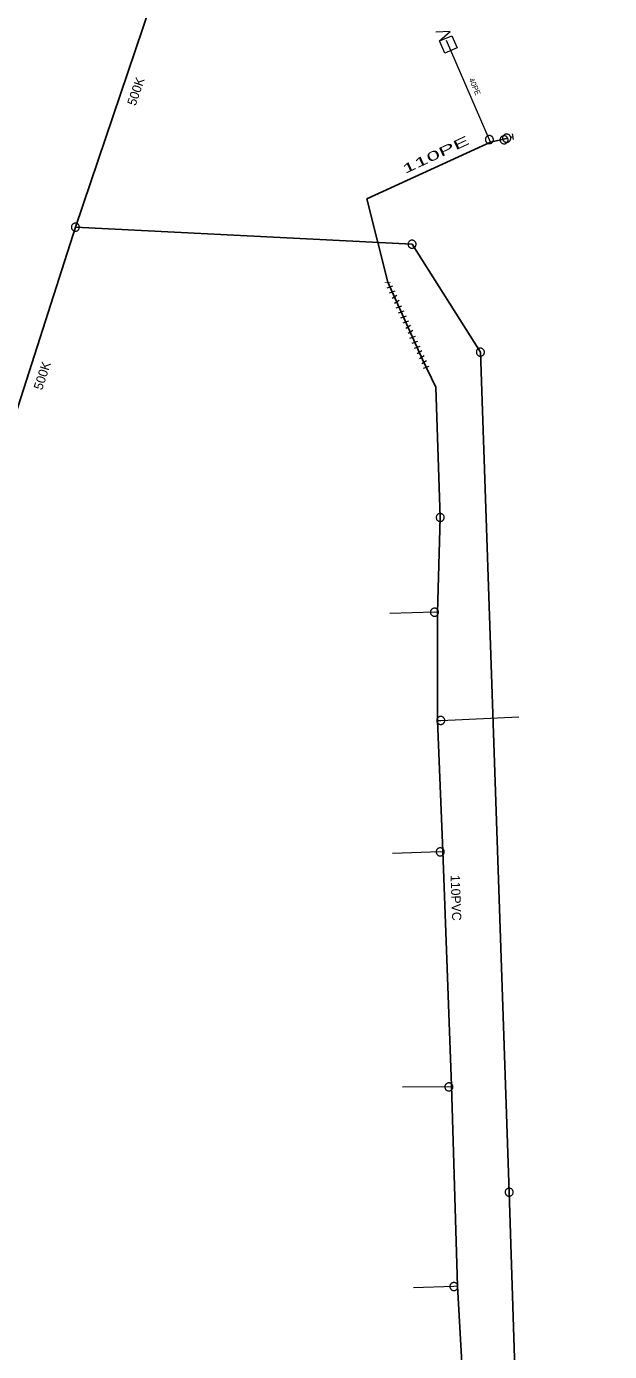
# Model space of a CAD drawing. Extents: x -741806 to -738704, y -1059275 to -1055387.
# Drawn here: x -740162.5 to -740099.1, y -1056238.7 to -1056094.6 of the extents above; entities that cross this region are included whole.
import ezdxf

# ---------------------------------------------------------------- set-up
doc = ezdxf.new("R2010")
doc.units = 0
doc.header["$LTSCALE"] = 0.4
doc.linetypes.add('DOTTED', pattern=[1.5, 0.3, -1.2])
for name, color, linetype, lineweight in [('2', 7, 'Continuous', 25), ('21', 7, 'Continuous', 13), ('3', 7, 'Continuous', 13), ('31', 7, 'DOTTED', 140), ('50', 7, 'Continuous', 13), ('51', 7, 'Continuous', 13), ('52', 7, 'Continuous', 25), ('60', 7, 'Continuous', 13)]:
    doc.layers.add(name, color=color, linetype=linetype, lineweight=lineweight)
for name, color, linetype in [('5', 7, 'Continuous'), ('53', 7, 'Continuous'), ('54', 7, 'Continuous')]:
    doc.layers.add(name, color=color, linetype=linetype)

msp = doc.modelspace()

# ---------------------------------------------------------------- linework, layer by layer
at = {"layer": '2'}
for points in [[(-740157.149, -1056116.429), (-740146.539, -1056085.09), (-740143.625, -1056079.46)], [(-740156.993, -1056330.193), (-740165.539, -1056330.419), (-740167.3, -1056291.23), (-740170.26, -1056230.22), (-740173.28, -1056163.31), (-740166.94, -1056146.97), (-740157.149, -1056116.429)], [(-740099.07, -1056432.06), (-740101.93, -1056390.31), (-740103.739, -1056351.24), (-740105.85, -1056312.19), (-740108.35, -1056272.19), (-740109.98, -1056221.389), (-740113.109, -1056130.02), (-740120.539, -1056118.28), (-740157.149, -1056116.429)]]:
    msp.add_lwpolyline(points, dxfattribs=at)
at = {"layer": '21'}
msp.add_line((-740112.02, -1056107.179), (-740116.78, -1056096.139), dxfattribs=at)
for points in [[(-740117.754, -1056158.344), (-740118.1, -1056158.304), (-740122.967, -1056158.453)], [(-740117.756, -1056170.081), (-740117.419, -1056170.081), (-740108.91, -1056169.666)], [(-740117.179, -1056184.39), (-740117.478, -1056184.369), (-740122.662, -1056184.538)], [(-740116.229, -1056209.962), (-740116.539, -1056209.939), (-740121.579, -1056209.977)], [(-740115.581, -1056231.605), (-740115.986, -1056231.646), (-740120.394, -1056231.794)]]:
    msp.add_lwpolyline(points, dxfattribs=at)
at = {"layer": '3'}
for points in [[(-740157.014, -1056116.012), (-740157.058, -1056116.001), (-740157.103, -1056115.994), (-740157.15, -1056115.991), (-740157.194, -1056115.994), (-740157.24, -1056116.001), (-740157.285, -1056116.013), (-740157.327, -1056116.03), (-740157.368, -1056116.05), (-740157.406, -1056116.076), (-740157.441, -1056116.105), (-740157.474, -1056116.137), (-740157.503, -1056116.173), (-740157.527, -1056116.212), (-740157.548, -1056116.252), (-740157.564, -1056116.295), (-740157.576, -1056116.34), (-740157.582, -1056116.385), (-740157.585, -1056116.43), (-740157.582, -1056116.476), (-740157.575, -1056116.522), (-740157.563, -1056116.566), (-740157.547, -1056116.608), (-740157.525, -1056116.649), (-740157.501, -1056116.687), (-740157.471, -1056116.723), (-740157.438, -1056116.755), (-740157.404, -1056116.784), (-740157.364, -1056116.809), (-740157.324, -1056116.829), (-740157.28, -1056116.845), (-740157.237, -1056116.857), (-740157.192, -1056116.864), (-740157.146, -1056116.866), (-740157.099, -1056116.863), (-740157.055, -1056116.856), (-740157.01, -1056116.845), (-740156.968, -1056116.828), (-740156.927, -1056116.806), (-740156.889, -1056116.781), (-740156.854, -1056116.753), (-740156.821, -1056116.72), (-740156.792, -1056116.685), (-740156.767, -1056116.646), (-740156.747, -1056116.606), (-740156.731, -1056116.562), (-740156.719, -1056116.518), (-740156.712, -1056116.473), (-740156.71, -1056116.427), (-740156.713, -1056116.381), (-740156.72, -1056116.336), (-740156.732, -1056116.292), (-740156.748, -1056116.249), (-740156.77, -1056116.209), (-740156.794, -1056116.17), (-740156.824, -1056116.135), (-740156.856, -1056116.102), (-740156.892, -1056116.074), (-740156.931, -1056116.049), (-740156.971, -1056116.028), (-740157.013, -1056116.012)], [(-740120.772, -1056117.909), (-740120.809, -1056117.936), (-740120.843, -1056117.966), (-740120.875, -1056118), (-740120.902, -1056118.036), (-740120.925, -1056118.076), (-740120.945, -1056118.118), (-740120.959, -1056118.161), (-740120.969, -1056118.205), (-740120.974, -1056118.251), (-740120.975, -1056118.296), (-740120.97, -1056118.342), (-740120.962, -1056118.388), (-740120.948, -1056118.431), (-740120.93, -1056118.473), (-740120.907, -1056118.513), (-740120.881, -1056118.551), (-740120.85, -1056118.584), (-740120.817, -1056118.616), (-740120.78, -1056118.643), (-740120.74, -1056118.666), (-740120.699, -1056118.685), (-740120.657, -1056118.7), (-740120.611, -1056118.71), (-740120.566, -1056118.716), (-740120.52, -1056118.716), (-740120.474, -1056118.711), (-740120.43, -1056118.703), (-740120.385, -1056118.689), (-740120.343, -1056118.671), (-740120.304, -1056118.648), (-740120.267, -1056118.622), (-740120.232, -1056118.592), (-740120.201, -1056118.558), (-740120.173, -1056118.521), (-740120.15, -1056118.482), (-740120.131, -1056118.44), (-740120.117, -1056118.397), (-740120.106, -1056118.352), (-740120.102, -1056118.307), (-740120.101, -1056118.262), (-740120.105, -1056118.216), (-740120.114, -1056118.17), (-740120.127, -1056118.127), (-740120.145, -1056118.085), (-740120.168, -1056118.045), (-740120.194, -1056118.007), (-740120.224, -1056117.973), (-740120.258, -1056117.942), (-740120.295, -1056117.915), (-740120.335, -1056117.891), (-740120.376, -1056117.873), (-740120.419, -1056117.857), (-740120.464, -1056117.848), (-740120.509, -1056117.842), (-740120.556, -1056117.842), (-740120.602, -1056117.846), (-740120.646, -1056117.855), (-740120.69, -1056117.869), (-740120.732, -1056117.887), (-740120.771, -1056117.909)], [(-740113.123, -1056129.582), (-740113.168, -1056129.586), (-740113.213, -1056129.595), (-740113.257, -1056129.608), (-740113.299, -1056129.626), (-740113.339, -1056129.648), (-740113.377, -1056129.674), (-740113.411, -1056129.705), (-740113.443, -1056129.738), (-740113.47, -1056129.775), (-740113.493, -1056129.814), (-740113.513, -1056129.855), (-740113.528, -1056129.899), (-740113.538, -1056129.943), (-740113.544, -1056129.988), (-740113.545, -1056130.034), (-740113.541, -1056130.08), (-740113.532, -1056130.125), (-740113.519, -1056130.169), (-740113.501, -1056130.211), (-740113.478, -1056130.251), (-740113.452, -1056130.288), (-740113.423, -1056130.322), (-740113.389, -1056130.354), (-740113.353, -1056130.382), (-740113.313, -1056130.406), (-740113.271, -1056130.424), (-740113.229, -1056130.44), (-740113.183, -1056130.45), (-740113.138, -1056130.456), (-740113.092, -1056130.456), (-740113.047, -1056130.453), (-740113.002, -1056130.444), (-740112.958, -1056130.431), (-740112.915, -1056130.412), (-740112.876, -1056130.391), (-740112.838, -1056130.364), (-740112.804, -1056130.334), (-740112.772, -1056130.3), (-740112.745, -1056130.264), (-740112.722, -1056130.225), (-740112.702, -1056130.184), (-740112.687, -1056130.14), (-740112.676, -1056130.096), (-740112.671, -1056130.051), (-740112.67, -1056130.004), (-740112.674, -1056129.959), (-740112.682, -1056129.914), (-740112.696, -1056129.87), (-740112.714, -1056129.828), (-740112.737, -1056129.788), (-740112.763, -1056129.751), (-740112.792, -1056129.715), (-740112.826, -1056129.685), (-740112.862, -1056129.657), (-740112.902, -1056129.633), (-740112.944, -1056129.614), (-740112.986, -1056129.599), (-740113.032, -1056129.589), (-740113.077, -1056129.583), (-740113.122, -1056129.582)], [(-740109.993, -1056220.951), (-740110.038, -1056220.955), (-740110.083, -1056220.964), (-740110.127, -1056220.977), (-740110.169, -1056220.994), (-740110.209, -1056221.017), (-740110.247, -1056221.043), (-740110.281, -1056221.073), (-740110.313, -1056221.106), (-740110.34, -1056221.143), (-740110.364, -1056221.182), (-740110.384, -1056221.223), (-740110.399, -1056221.267), (-740110.409, -1056221.311), (-740110.415, -1056221.356), (-740110.416, -1056221.402), (-740110.412, -1056221.448), (-740110.403, -1056221.493), (-740110.39, -1056221.537), (-740110.372, -1056221.579), (-740110.35, -1056221.619), (-740110.324, -1056221.657), (-740110.294, -1056221.691), (-740110.26, -1056221.723), (-740110.225, -1056221.751), (-740110.185, -1056221.774), (-740110.143, -1056221.793), (-740110.101, -1056221.809), (-740110.055, -1056221.819), (-740110.01, -1056221.825), (-740109.964, -1056221.825), (-740109.919, -1056221.822), (-740109.874, -1056221.813), (-740109.83, -1056221.8), (-740109.787, -1056221.782), (-740109.748, -1056221.76), (-740109.71, -1056221.734), (-740109.676, -1056221.704), (-740109.644, -1056221.67), (-740109.617, -1056221.634), (-740109.593, -1056221.595), (-740109.573, -1056221.554), (-740109.558, -1056221.51), (-740109.547, -1056221.466), (-740109.542, -1056221.42), (-740109.541, -1056221.374), (-740109.545, -1056221.329), (-740109.553, -1056221.284), (-740109.567, -1056221.24), (-740109.585, -1056221.198), (-740109.607, -1056221.157), (-740109.633, -1056221.12), (-740109.663, -1056221.085), (-740109.697, -1056221.054), (-740109.732, -1056221.026), (-740109.772, -1056221.003), (-740109.814, -1056220.983), (-740109.856, -1056220.968), (-740109.902, -1056220.958), (-740109.947, -1056220.952), (-740109.992, -1056220.951)]]:
    msp.add_lwpolyline(points, dxfattribs=at)
at = {"layer": '31'}
msp.add_line((-740118.956, -1056131.724), (-740123.166, -1056122.419), dxfattribs=at)
at = {"layer": '50'}
for p in [(-740109.815, -1056106.637), (-740109.64, -1056106.279), (-740109.496, -1056106.881)]:
    msp.add_line(p, (-740109.569, -1056106.578), dxfattribs=at)
msp.add_lwpolyline([(-740110.151, -1056107.18), (-740110.104, -1056107.167), (-740110.062, -1056107.15), (-740110.019, -1056107.126), (-740109.981, -1056107.102), (-740109.944, -1056107.073), (-740109.912, -1056107.038), (-740109.885, -1056106.999), (-740109.857, -1056106.96), (-740109.836, -1056106.917), (-740109.822, -1056106.871), (-740109.81, -1056106.826), (-740109.802, -1056106.781), (-740109.804, -1056106.734), (-740109.806, -1056106.686), (-740109.814, -1056106.641), (-740109.827, -1056106.598), (-740109.842, -1056106.552), (-740109.867, -1056106.51), (-740109.894, -1056106.473), (-740109.924, -1056106.434), (-740109.957, -1056106.403), (-740109.995, -1056106.373), (-740110.036, -1056106.349), (-740110.077, -1056106.329), (-740110.121, -1056106.312), (-740110.166, -1056106.301), (-740110.213, -1056106.295), (-740110.261, -1056106.291), (-740110.307, -1056106.298), (-740110.353, -1056106.304), (-740110.4, -1056106.317), (-740110.445, -1056106.335), (-740110.484, -1056106.356), (-740110.525, -1056106.383), (-740110.559, -1056106.415), (-740110.593, -1056106.446), (-740110.62, -1056106.486), (-740110.646, -1056106.524), (-740110.667, -1056106.568), (-740110.683, -1056106.611), (-740110.694, -1056106.66), (-740110.699, -1056106.704), (-740110.703, -1056106.75), (-740110.699, -1056106.8), (-740110.691, -1056106.846), (-740110.677, -1056106.891), (-740110.659, -1056106.932), (-740110.637, -1056106.974), (-740110.611, -1056107.014), (-740110.579, -1056107.051), (-740110.547, -1056107.083), (-740110.509, -1056107.112), (-740110.47, -1056107.137), (-740110.428, -1056107.157), (-740110.383, -1056107.171), (-740110.337, -1056107.187), (-740110.291, -1056107.192), (-740110.243, -1056107.192), (-740110.197, -1056107.19)], close=True, dxfattribs=at)
at = {"layer": '51'}
for points in [[(-740112.305, -1056106.498), (-740112.346, -1056106.518), (-740112.384, -1056106.542), (-740112.421, -1056106.571), (-740112.453, -1056106.602), (-740112.482, -1056106.638), (-740112.508, -1056106.676), (-740112.529, -1056106.716), (-740112.546, -1056106.759), (-740112.558, -1056106.803), (-740112.566, -1056106.848), (-740112.569, -1056106.894), (-740112.567, -1056106.94), (-740112.561, -1056106.985), (-740112.55, -1056107.029), (-740112.533, -1056107.072), (-740112.513, -1056107.114), (-740112.489, -1056107.152), (-740112.461, -1056107.188), (-740112.428, -1056107.221), (-740112.392, -1056107.25), (-740112.354, -1056107.275), (-740112.314, -1056107.297), (-740112.272, -1056107.313), (-740112.228, -1056107.326), (-740112.182, -1056107.334), (-740112.136, -1056107.337), (-740112.091, -1056107.335), (-740112.045, -1056107.328), (-740112.001, -1056107.317), (-740111.958, -1056107.301), (-740111.918, -1056107.281), (-740111.879, -1056107.256), (-740111.842, -1056107.227), (-740111.81, -1056107.196), (-740111.781, -1056107.161), (-740111.755, -1056107.122), (-740111.734, -1056107.082), (-740111.717, -1056107.039), (-740111.705, -1056106.995), (-740111.697, -1056106.95), (-740111.694, -1056106.904), (-740111.696, -1056106.858), (-740111.703, -1056106.813), (-740111.713, -1056106.769), (-740111.73, -1056106.726), (-740111.75, -1056106.684), (-740111.775, -1056106.646), (-740111.803, -1056106.61), (-740111.835, -1056106.577), (-740111.871, -1056106.548), (-740111.909, -1056106.523), (-740111.949, -1056106.501), (-740111.992, -1056106.485), (-740112.035, -1056106.472), (-740112.081, -1056106.465), (-740112.127, -1056106.462), (-740112.172, -1056106.463), (-740112.218, -1056106.47), (-740112.262, -1056106.482), (-740112.304, -1056106.498)], [(-740110.106, -1056106.819), (-740110.119, -1056106.776), (-740110.136, -1056106.734), (-740110.158, -1056106.693), (-740110.184, -1056106.656), (-740110.214, -1056106.621), (-740110.247, -1056106.589), (-740110.283, -1056106.561), (-740110.322, -1056106.537), (-740110.364, -1056106.518), (-740110.406, -1056106.502), (-740110.451, -1056106.492), (-740110.497, -1056106.485), (-740110.543, -1056106.484), (-740110.588, -1056106.487), (-740110.633, -1056106.496), (-740110.677, -1056106.509), (-740110.72, -1056106.526), (-740110.76, -1056106.548), (-740110.797, -1056106.574), (-740110.832, -1056106.604), (-740110.863, -1056106.638), (-740110.892, -1056106.673), (-740110.915, -1056106.713), (-740110.935, -1056106.753), (-740110.951, -1056106.797), (-740110.962, -1056106.842), (-740110.967, -1056106.887), (-740110.969, -1056106.933), (-740110.965, -1056106.978), (-740110.957, -1056107.024), (-740110.944, -1056107.067), (-740110.926, -1056107.109), (-740110.904, -1056107.15), (-740110.879, -1056107.187), (-740110.849, -1056107.222), (-740110.816, -1056107.254), (-740110.779, -1056107.282), (-740110.74, -1056107.306), (-740110.699, -1056107.325), (-740110.656, -1056107.341), (-740110.611, -1056107.351), (-740110.566, -1056107.358), (-740110.52, -1056107.358), (-740110.475, -1056107.356), (-740110.429, -1056107.347), (-740110.385, -1056107.334), (-740110.343, -1056107.316), (-740110.303, -1056107.295), (-740110.265, -1056107.269), (-740110.23, -1056107.239), (-740110.199, -1056107.205), (-740110.171, -1056107.17), (-740110.147, -1056107.13), (-740110.127, -1056107.089), (-740110.112, -1056107.046), (-740110.101, -1056107.001), (-740110.095, -1056106.956), (-740110.094, -1056106.91), (-740110.098, -1056106.864), (-740110.106, -1056106.82)], [(-740117.467, -1056147.563), (-740117.512, -1056147.563), (-740117.558, -1056147.569), (-740117.603, -1056147.58), (-740117.645, -1056147.595), (-740117.687, -1056147.615), (-740117.727, -1056147.639), (-740117.762, -1056147.667), (-740117.796, -1056147.698), (-740117.825, -1056147.733), (-740117.851, -1056147.771), (-740117.873, -1056147.811), (-740117.891, -1056147.854), (-740117.904, -1056147.897), (-740117.913, -1056147.942), (-740117.916, -1056147.988), (-740117.915, -1056148.034), (-740117.909, -1056148.079), (-740117.898, -1056148.123), (-740117.883, -1056148.167), (-740117.863, -1056148.208), (-740117.839, -1056148.247), (-740117.812, -1056148.284), (-740117.78, -1056148.317), (-740117.745, -1056148.347), (-740117.707, -1056148.373), (-740117.667, -1056148.395), (-740117.625, -1056148.412), (-740117.58, -1056148.425), (-740117.536, -1056148.433), (-740117.49, -1056148.437), (-740117.445, -1056148.436), (-740117.399, -1056148.43), (-740117.354, -1056148.419), (-740117.312, -1056148.404), (-740117.27, -1056148.384), (-740117.23, -1056148.36), (-740117.195, -1056148.332), (-740117.161, -1056148.301), (-740117.132, -1056148.266), (-740117.106, -1056148.229), (-740117.084, -1056148.188), (-740117.066, -1056148.146), (-740117.054, -1056148.102), (-740117.044, -1056148.057), (-740117.041, -1056148.011), (-740117.042, -1056147.965), (-740117.049, -1056147.92), (-740117.059, -1056147.876), (-740117.074, -1056147.832), (-740117.094, -1056147.791), (-740117.118, -1056147.752), (-740117.145, -1056147.715), (-740117.177, -1056147.682), (-740117.212, -1056147.652), (-740117.25, -1056147.626), (-740117.29, -1056147.604), (-740117.332, -1056147.587), (-740117.377, -1056147.574), (-740117.421, -1056147.566), (-740117.466, -1056147.563)], [(-740118.534, -1056158.254), (-740118.537, -1056158.299), (-740118.535, -1056158.344), (-740118.528, -1056158.39), (-740118.517, -1056158.434), (-740118.501, -1056158.477), (-740118.48, -1056158.519), (-740118.455, -1056158.557), (-740118.427, -1056158.593), (-740118.394, -1056158.625), (-740118.36, -1056158.654), (-740118.321, -1056158.679), (-740118.28, -1056158.701), (-740118.238, -1056158.718), (-740118.194, -1056158.73), (-740118.149, -1056158.737), (-740118.103, -1056158.74), (-740118.057, -1056158.739), (-740118.012, -1056158.732), (-740117.967, -1056158.719), (-740117.924, -1056158.703), (-740117.884, -1056158.683), (-740117.845, -1056158.659), (-740117.809, -1056158.63), (-740117.777, -1056158.598), (-740117.747, -1056158.562), (-740117.722, -1056158.524), (-740117.701, -1056158.484), (-740117.684, -1056158.441), (-740117.672, -1056158.397), (-740117.664, -1056158.351), (-740117.662, -1056158.306), (-740117.664, -1056158.261), (-740117.671, -1056158.215), (-740117.682, -1056158.171), (-740117.698, -1056158.128), (-740117.719, -1056158.086), (-740117.744, -1056158.048), (-740117.772, -1056158.012), (-740117.804, -1056157.98), (-740117.839, -1056157.951), (-740117.878, -1056157.926), (-740117.918, -1056157.904), (-740117.961, -1056157.888), (-740118.005, -1056157.875), (-740118.05, -1056157.868), (-740118.096, -1056157.865), (-740118.142, -1056157.867), (-740118.187, -1056157.873), (-740118.231, -1056157.886), (-740118.274, -1056157.902), (-740118.315, -1056157.922), (-740118.354, -1056157.946), (-740118.389, -1056157.975), (-740118.422, -1056158.007), (-740118.451, -1056158.043), (-740118.477, -1056158.081), (-740118.498, -1056158.121), (-740118.515, -1056158.165), (-740118.527, -1056158.208), (-740118.534, -1056158.253)], [(-740116.982, -1056170.081), (-740116.983, -1056170.036), (-740116.991, -1056169.991), (-740117.003, -1056169.946), (-740117.019, -1056169.904), (-740117.04, -1056169.863), (-740117.065, -1056169.824), (-740117.094, -1056169.789), (-740117.126, -1056169.756), (-740117.162, -1056169.728), (-740117.2, -1056169.703), (-740117.241, -1056169.682), (-740117.284, -1056169.665), (-740117.328, -1056169.653), (-740117.373, -1056169.646), (-740117.419, -1056169.644), (-740117.465, -1056169.646), (-740117.51, -1056169.653), (-740117.554, -1056169.665), (-740117.597, -1056169.682), (-740117.638, -1056169.703), (-740117.676, -1056169.728), (-740117.712, -1056169.756), (-740117.744, -1056169.789), (-740117.773, -1056169.824), (-740117.798, -1056169.863), (-740117.819, -1056169.904), (-740117.835, -1056169.946), (-740117.847, -1056169.991), (-740117.854, -1056170.036), (-740117.857, -1056170.082), (-740117.854, -1056170.127), (-740117.847, -1056170.172), (-740117.835, -1056170.217), (-740117.819, -1056170.259), (-740117.798, -1056170.3), (-740117.773, -1056170.339), (-740117.744, -1056170.374), (-740117.712, -1056170.407), (-740117.676, -1056170.435), (-740117.638, -1056170.46), (-740117.597, -1056170.481), (-740117.554, -1056170.498), (-740117.51, -1056170.509), (-740117.465, -1056170.517), (-740117.419, -1056170.519), (-740117.373, -1056170.517), (-740117.328, -1056170.509), (-740117.284, -1056170.498), (-740117.241, -1056170.481), (-740117.2, -1056170.46), (-740117.162, -1056170.435), (-740117.126, -1056170.407), (-740117.094, -1056170.374), (-740117.065, -1056170.339), (-740117.04, -1056170.3), (-740117.019, -1056170.259), (-740117.003, -1056170.217), (-740116.991, -1056170.172), (-740116.983, -1056170.127), (-740116.982, -1056170.082)], [(-740117.041, -1056184.369), (-740117.043, -1056184.324), (-740117.05, -1056184.279), (-740117.062, -1056184.234), (-740117.078, -1056184.192), (-740117.099, -1056184.151), (-740117.124, -1056184.112), (-740117.153, -1056184.077), (-740117.185, -1056184.044), (-740117.221, -1056184.016), (-740117.259, -1056183.991), (-740117.3, -1056183.97), (-740117.343, -1056183.953), (-740117.387, -1056183.941), (-740117.432, -1056183.934), (-740117.478, -1056183.932), (-740117.524, -1056183.934), (-740117.569, -1056183.941), (-740117.613, -1056183.953), (-740117.656, -1056183.97), (-740117.697, -1056183.991), (-740117.735, -1056184.016), (-740117.771, -1056184.044), (-740117.803, -1056184.077), (-740117.832, -1056184.112), (-740117.857, -1056184.151), (-740117.878, -1056184.192), (-740117.894, -1056184.234), (-740117.906, -1056184.279), (-740117.913, -1056184.324), (-740117.916, -1056184.37), (-740117.913, -1056184.415), (-740117.906, -1056184.46), (-740117.894, -1056184.505), (-740117.878, -1056184.547), (-740117.857, -1056184.588), (-740117.832, -1056184.627), (-740117.803, -1056184.662), (-740117.771, -1056184.695), (-740117.735, -1056184.723), (-740117.697, -1056184.748), (-740117.656, -1056184.769), (-740117.613, -1056184.786), (-740117.569, -1056184.797), (-740117.524, -1056184.805), (-740117.478, -1056184.807), (-740117.432, -1056184.805), (-740117.387, -1056184.797), (-740117.343, -1056184.786), (-740117.3, -1056184.769), (-740117.259, -1056184.748), (-740117.221, -1056184.723), (-740117.185, -1056184.695), (-740117.153, -1056184.662), (-740117.124, -1056184.627), (-740117.099, -1056184.588), (-740117.078, -1056184.547), (-740117.062, -1056184.505), (-740117.05, -1056184.46), (-740117.043, -1056184.415), (-740117.041, -1056184.37)], [(-740116.974, -1056209.905), (-740116.976, -1056209.95), (-740116.972, -1056209.995), (-740116.964, -1056210.041), (-740116.951, -1056210.084), (-740116.933, -1056210.126), (-740116.911, -1056210.167), (-740116.885, -1056210.204), (-740116.855, -1056210.24), (-740116.822, -1056210.27), (-740116.786, -1056210.298), (-740116.746, -1056210.322), (-740116.705, -1056210.342), (-740116.662, -1056210.358), (-740116.618, -1056210.368), (-740116.572, -1056210.374), (-740116.526, -1056210.375), (-740116.48, -1056210.372), (-740116.436, -1056210.363), (-740116.391, -1056210.349), (-740116.349, -1056210.332), (-740116.309, -1056210.31), (-740116.271, -1056210.284), (-740116.237, -1056210.254), (-740116.205, -1056210.221), (-740116.177, -1056210.184), (-740116.153, -1056210.145), (-740116.134, -1056210.104), (-740116.119, -1056210.06), (-740116.108, -1056210.016), (-740116.102, -1056209.97), (-740116.101, -1056209.925), (-740116.105, -1056209.88), (-740116.113, -1056209.834), (-740116.126, -1056209.791), (-740116.144, -1056209.749), (-740116.166, -1056209.708), (-740116.192, -1056209.671), (-740116.221, -1056209.635), (-740116.255, -1056209.605), (-740116.291, -1056209.577), (-740116.33, -1056209.553), (-740116.372, -1056209.533), (-740116.415, -1056209.518), (-740116.459, -1056209.507), (-740116.505, -1056209.501), (-740116.551, -1056209.5), (-740116.597, -1056209.504), (-740116.641, -1056209.512), (-740116.685, -1056209.526), (-740116.728, -1056209.543), (-740116.768, -1056209.565), (-740116.806, -1056209.591), (-740116.84, -1056209.621), (-740116.872, -1056209.654), (-740116.9, -1056209.691), (-740116.924, -1056209.73), (-740116.943, -1056209.771), (-740116.958, -1056209.815), (-740116.969, -1056209.859), (-740116.974, -1056209.904)], [(-740115.549, -1056231.646), (-740115.551, -1056231.601), (-740115.558, -1056231.556), (-740115.57, -1056231.511), (-740115.586, -1056231.469), (-740115.607, -1056231.428), (-740115.632, -1056231.389), (-740115.661, -1056231.354), (-740115.693, -1056231.321), (-740115.729, -1056231.293), (-740115.767, -1056231.268), (-740115.808, -1056231.247), (-740115.851, -1056231.23), (-740115.895, -1056231.218), (-740115.94, -1056231.211), (-740115.986, -1056231.209), (-740116.032, -1056231.211), (-740116.077, -1056231.218), (-740116.121, -1056231.23), (-740116.164, -1056231.247), (-740116.205, -1056231.268), (-740116.243, -1056231.293), (-740116.279, -1056231.321), (-740116.311, -1056231.354), (-740116.34, -1056231.389), (-740116.365, -1056231.428), (-740116.386, -1056231.469), (-740116.402, -1056231.511), (-740116.414, -1056231.556), (-740116.421, -1056231.601), (-740116.424, -1056231.647), (-740116.421, -1056231.692), (-740116.414, -1056231.737), (-740116.402, -1056231.782), (-740116.386, -1056231.824), (-740116.365, -1056231.865), (-740116.34, -1056231.904), (-740116.311, -1056231.939), (-740116.279, -1056231.972), (-740116.243, -1056232), (-740116.205, -1056232.025), (-740116.164, -1056232.046), (-740116.121, -1056232.063), (-740116.077, -1056232.074), (-740116.032, -1056232.082), (-740115.986, -1056232.084), (-740115.94, -1056232.082), (-740115.895, -1056232.074), (-740115.851, -1056232.063), (-740115.808, -1056232.046), (-740115.767, -1056232.025), (-740115.729, -1056232), (-740115.693, -1056231.972), (-740115.661, -1056231.939), (-740115.632, -1056231.904), (-740115.607, -1056231.865), (-740115.586, -1056231.824), (-740115.57, -1056231.782), (-740115.558, -1056231.737), (-740115.551, -1056231.692), (-740115.549, -1056231.647)]]:
    msp.add_lwpolyline(points, dxfattribs=at)
at = {"layer": '52'}
for points in [[(-740117.48, -1056148), (-740117.96, -1056133.81), (-740119.42, -1056130.8), (-740123.17, -1056122.419), (-740125.449, -1056113.36), (-740112.02, -1056107.179), (-740110.14, -1056106.73)], [(-740110.024, -1056327.811), (-740110.824, -1056311.49), (-740112.096, -1056295.097), (-740113.134, -1056275.229), (-740115.581, -1056231.605), (-740116.234, -1056209.774), (-740117.182, -1056184.311), (-740117.756, -1056170.081), (-740117.754, -1056158.344), (-740117.48, -1056148)]]:
    msp.add_lwpolyline(points, dxfattribs=at)
at = {"layer": '60'}
msp.add_lwpolyline([(-740117.543, -1056096.159), (-740116.397, -1056095.126), (-740117.953, -1056095.209)], dxfattribs=at)
msp.add_lwpolyline([(-740115.648, -1056096.93), (-740116.981, -1056097.505), (-740117.556, -1056096.171), (-740116.223, -1056095.596)], close=True, dxfattribs=at)

# ---------------------------------------------------------------- texts
at = {"layer": '5'}
for rotation, p in [(71, (-740150.605, -1056103.29)), (72, (-740160.764, -1056134.21)), (72, (-740160.764, -1056134.21))]:
    msp.add_text('500K', height=1, rotation=rotation, dxfattribs=at).set_placement(p)
at = {"layer": '53', "width": 1.95}
msp.add_text('110PE ', height=1, rotation=25, dxfattribs=at).set_placement((-740121.313, -1056110.646))
at = {"layer": '53'}
msp.add_text('110PVC', height=1, rotation=272, dxfattribs=at).set_placement((-740116.346, -1056186.9))
at = {"layer": '54'}
msp.add_text('40PE', height=0.6, rotation=293, dxfattribs=at).set_placement((-740114.377, -1056100.342))

doc.saveas('drawing.dxf')
